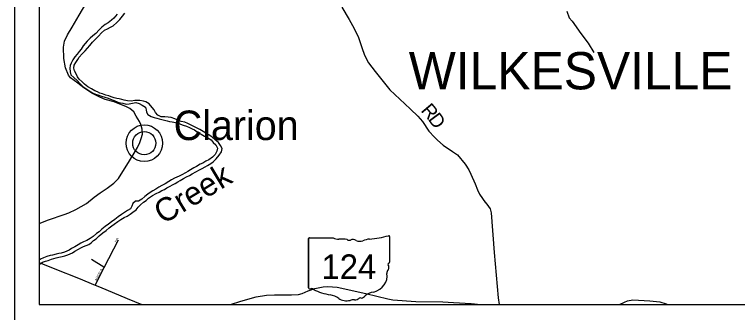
# Model space of a CAD drawing. Extents: x -15 to 405, y -40 to 87.
# Drawn here: x 8.195 to 11.137, y -25.966 to -24.755 of the extents above; entities that cross this region are included whole.
import ezdxf

# ---------------------------------------------------------------- set-up
doc = ezdxf.new("R2010")
doc.units = 0
for name, color, linetype in [('GM_P_State_Location', 7, 'Continuous'), ('GM_X_County_Road_Text', 7, 'Continuous'), ('GM_X_Major_Lake', 7, 'Continuous'), ('GM_X_Major_River', 7, 'Continuous'), ('GM_X_Minor_Lake', 7, 'Continuous'), ('GM_X_State_Location', 7, 'Continuous'), ('GM_X_Township', 7, 'Continuous'), ('GM_X_Township_Road', 7, 'Continuous'), ('GM_X_Township_Road_Text', 7, 'Continuous'), ('GM_X_Township_ROW', 7, 'Continuous'), ('GM_X_Township_Subdivision', 7, 'Continuous'), ('GM_X_Township_Subdivision_Text', 7, 'Continuous'), ('GM_X_Township_Text', 7, 'Continuous')]:
    doc.layers.add(name, color=color, linetype=linetype)

msp = doc.modelspace()

# ---------------------------------------------------------------- linework, layer by layer
at = {"layer": 'GM_P_State_Location'}
for points in [[(8.2949, -25.6036), (8.3334, -25.5885), (8.397, -25.5669), (8.4156, -25.5601), (8.4452, -25.5463), (8.4877, -25.523), (8.5188, -25.497), (8.5439, -25.4786), (8.5723, -25.4606), (8.5989, -25.4399), (8.6179, -25.4214), (8.6633, -25.3493), (8.6823, -25.3179), (8.6949, -25.2952), (8.7048, -25.2752), (8.711, -25.2578), (8.7156, -25.2404), (8.7146, -25.2211), (8.7094, -25.2013), (8.7037, -25.1888), (8.6902, -25.1671), (8.6801, -25.1507), (8.6639, -25.1366), (8.6503, -25.1297), (8.6001, -25.1097), (8.5642, -25.0997), (8.5423, -25.0901), (8.5091, -25.0743), (8.4774, -25.0529), (8.4529, -25.0335), (8.4235, -25.0125), (8.4145, -25.0014), (8.4029, -24.9714), (8.3962, -24.9339), (8.3946, -24.8868), (8.3981, -24.863), (8.4107, -24.8377), (8.429, -24.8059), (8.458, -24.7568), (8.49, -24.7043)], [(10.4424, -24.7414), (10.4518, -24.7684), (10.464, -24.7817), (10.4992, -24.8322), (10.5299, -24.8709), (10.5522, -24.9085)]]:
    msp.add_lwpolyline(points, dxfattribs=at)
at = {"layer": 'GM_X_Major_River'}
for points in [[(8.5234, -25.8539), (8.5598, -25.7821), (8.6186, -25.6697)], [(8.5582, -25.7811), (8.5089, -25.7502)]]:
    msp.add_lwpolyline(points, dxfattribs=at)
at = {"layer": 'GM_X_State_Location'}
for points in [[(8.2949, -25.7627), (8.3598, -25.7885), (8.4551, -25.8263), (8.5234, -25.8539), (8.5414, -25.8611), (8.6528, -25.908), (8.7137, -25.933)], [(9.074, -25.933), (9.1153, -25.9192), (9.1787, -25.9021), (9.221, -25.8948), (9.2525, -25.8938), (9.3216, -25.8937), (9.3501, -25.8918), (9.3661, -25.8879), (9.3894, -25.878), (9.4177, -25.8685), (9.4516, -25.8618), (9.4694, -25.8602), (9.5081, -25.8631), (9.6247, -25.8887), (9.7147, -25.9102), (9.7348, -25.9143), (9.8281, -25.9211), (9.9378, -25.9227), (9.9815, -25.9245), (10.0532, -25.9286), (10.092, -25.933)], [(10.6573, -25.933), (10.6771, -25.9229), (10.6897, -25.9177), (10.711, -25.9146), (10.7797, -25.9176), (10.8214, -25.9228), (10.846, -25.9303), (10.8519, -25.933)]]:
    msp.add_lwpolyline(points, dxfattribs=at)
at = {"layer": 'GM_X_Township'}
for p, q in [((8.1949, -19.033), (8.1949, -26.033)), ((8.2949, -19.133), (8.2949, -25.933)), ((8.2949, -25.933), (15.0949, -25.933))]:
    msp.add_line(p, q, dxfattribs=at)
at = {"layer": 'GM_X_Township_Road'}
for points in [[(8.6128, -24.7533), (8.5994, -24.7695), (8.5898, -24.7782), (8.5765, -24.7879), (8.5643, -24.795), (8.5509, -24.8056), (8.5395, -24.8169), (8.5253, -24.8323), (8.5135, -24.841), (8.5028, -24.8507), (8.4909, -24.8628), (8.4749, -24.8824), (8.4657, -24.8949), (8.458, -24.9047), (8.4503, -24.9156), (8.4411, -24.9265), (8.4323, -24.939), (8.425, -24.9518), (8.4219, -24.9621), (8.4207, -24.9731), (8.4209, -24.9879), (8.4243, -25)], [(8.4362, -24.9728), (8.4382, -24.9603), (8.444, -24.9493), (8.4528, -24.9376), (8.4586, -24.9274), (8.4704, -24.9139), (8.4819, -24.9022), (8.4926, -24.8913), (8.5014, -24.8807), (8.5129, -24.8675), (8.5244, -24.8554), (8.5366, -24.8426), (8.5489, -24.8295), (8.5615, -24.8189), (8.5737, -24.8122), (8.5858, -24.8062), (8.5965, -24.8006), (8.6114, -24.7874), (8.6233, -24.7746), (8.6344, -24.761), (8.6443, -24.7486)], [(8.4969, -25.6886), (8.5072, -25.6827), (8.5171, -25.6732), (8.527, -25.6657), (8.54, -25.6541), (8.5538, -25.6424), (8.5675, -25.6323), (8.5805, -25.6221), (8.5908, -25.6138), (8.6003, -25.6071), (8.6148, -25.5962), (8.6282, -25.5879), (8.6415, -25.5801), (8.6533, -25.5745), (8.6663, -25.5658), (8.6766, -25.5583), (8.6896, -25.5478), (8.6987, -25.538), (8.7075, -25.5274), (8.7205, -25.5173), (8.7301, -25.5101), (8.74, -25.5015), (8.7564, -25.4906), (8.7709, -25.4816), (8.7831, -25.476), (8.7949, -25.4696), (8.8048, -25.4655), (8.8154, -25.4592), (8.828, -25.4524), (8.8375, -25.4464), (8.8486, -25.4408), (8.8596, -25.4348), (8.8695, -25.4288), (8.8833, -25.4214), (8.8951, -25.4146), (8.9073, -25.4086), (8.9183, -25.4015), (8.9324, -25.3933), (8.9476, -25.3854), (8.9583, -25.3802), (8.9709, -25.3738), (8.9804, -25.3682), (8.9934, -25.3599), (9.0029, -25.3528), (9.0159, -25.3411), (9.0278, -25.326), (9.037, -25.3132), (9.0397, -25.2988), (9.0338, -25.2866), (9.0247, -25.2752), (9.0119, -25.2637), (8.9987, -25.2526), (8.9863, -25.2442), (8.9731, -25.2361), (8.9632, -25.2304), (8.9493, -25.2215), (8.9383, -25.2161), (8.9273, -25.2104), (8.9145, -25.2038), (8.9001, -25.1973), (8.8876, -25.1926), (8.8736, -25.1887), (8.8592, -25.1841), (8.8471, -25.1779), (8.8331, -25.1737), (8.8202, -25.1717), (8.8066, -25.1708), (8.7922, -25.17), (8.7782, -25.1642), (8.7684, -25.1523), (8.7628, -25.1424), (8.7557, -25.1325), (8.7429, -25.118), (8.7297, -25.1092), (8.7198, -25.1065), (8.7054, -25.1037), (8.6948, -25.1036), (8.6853, -25.1047), (8.6701, -25.1061), (8.6545, -25.1056), (8.6413, -25.1025), (8.6311, -25.0998), (8.6208, -25.0978), (8.611, -25.0958), (8.6011, -25.0931), (8.5887, -25.0888), (8.5788, -25.0853), (8.5667, -25.0818), (8.5527, -25.0764), (8.5429, -25.0737), (8.5323, -25.0691), (8.5217, -25.0652), (8.5077, -25.0568), (8.4933, -25.0479), (8.4794, -25.038), (8.47, -25.028), (8.4587, -25.017), (8.4508, -25.0074), (8.444, -24.9933), (8.4396, -24.9838), (8.4362, -24.9728)], [(8.4243, -25), (8.436, -25.0111), (8.4499, -25.0233), (8.4608, -25.0352), (8.4725, -25.0466), (8.4853, -25.0558), (8.4982, -25.065), (8.5125, -25.0727), (8.5246, -25.0777), (8.5345, -25.0816), (8.5488, -25.0859), (8.5625, -25.0905), (8.5757, -25.0948), (8.5859, -25.0987), (8.6011, -25.1045), (8.6158, -25.111), (8.6264, -25.1138), (8.6359, -25.1153), (8.6488, -25.1188), (8.662, -25.1178), (8.6746, -25.1145), (8.6883, -25.1127), (8.7019, -25.1166), (8.7148, -25.1224), (8.728, -25.1312), (8.7309, -25.1414), (8.7324, -25.1517), (8.7372, -25.1612), (8.7508, -25.1693), (8.7637, -25.1728), (8.7735, -25.1755), (8.7842, -25.1779), (8.794, -25.1806), (8.805, -25.1841), (8.8156, -25.1864), (8.8254, -25.1888), (8.8368, -25.1908), (8.8504, -25.1939), (8.8603, -25.1966), (8.8701, -25.2001), (8.8807, -25.2036), (8.8947, -25.209), (8.9064, -25.2133), (8.9174, -25.219), (8.9272, -25.2237), (8.9401, -25.2321), (8.9544, -25.2405), (8.9684, -25.2486), (8.982, -25.2552), (8.9948, -25.2644), (9.0039, -25.2743), (9.0137, -25.2846), (9.0204, -25.2972), (9.0188, -25.31), (9.0115, -25.3233), (9.0004, -25.3349), (8.9859, -25.3451), (8.9737, -25.3507), (8.9611, -25.3586), (8.9508, -25.3634), (8.936, -25.3717), (8.9249, -25.378), (8.9116, -25.3863), (8.9009, -25.3923), (8.8903, -25.3986), (8.8754, -25.4065), (8.8655, -25.4114), (8.8552, -25.4151), (8.8457, -25.4196), (8.8343, -25.4267), (8.8228, -25.4331), (8.8076, -25.4428), (8.7939, -25.4495), (8.7817, -25.4567), (8.7695, -25.4645), (8.758, -25.4717), (8.747, -25.4784), (8.7371, -25.4848), (8.7256, -25.4942), (8.713, -25.5051), (8.7001, -25.5133), (8.6872, -25.5133), (8.6765, -25.5227), (8.673, -25.5336), (8.6672, -25.5438), (8.6546, -25.551), (8.642, -25.5596), (8.6302, -25.5667), (8.6172, -25.5765), (8.6039, -25.5878), (8.5902, -25.5975), (8.5779, -25.6065), (8.5642, -25.6159), (8.5508, -25.6272), (8.539, -25.6374), (8.5291, -25.6449), (8.515, -25.6565), (8.5024, -25.6652), (8.4887, -25.673), (8.4757, -25.6786), (8.4643, -25.6842)], [(8.4643, -25.6842), (8.4544, -25.6899), (8.4403, -25.6985), (8.4273, -25.706), (8.4174, -25.712), (8.4075, -25.7168), (8.398, -25.7209), (8.3854, -25.7239), (8.3756, -25.7261), (8.3645, -25.729), (8.3501, -25.7323), (8.3398, -25.7345), (8.3269, -25.7379), (8.3132, -25.7431), (8.3006, -25.7494), (8.2949, -25.7526)], [(8.2949, -25.771), (8.3093, -25.7616), (8.3218, -25.7564), (8.3317, -25.7535), (8.345, -25.7494), (8.3553, -25.7464), (8.3652, -25.7438), (8.3751, -25.7412), (8.3884, -25.7376), (8.3998, -25.735), (8.412, -25.7313), (8.4215, -25.7276), (8.4314, -25.7231), (8.4409, -25.7167), (8.4558, -25.7085), (8.4653, -25.7025), (8.4752, -25.6976), (8.4862, -25.6927), (8.4969, -25.6886)]]:
    msp.add_lwpolyline(points, dxfattribs=at)
at = {"layer": 'GM_X_Township_Subdivision'}
for p, q in [((9.3917, -25.6651), (9.3917, -25.8652)), ((9.3917, -25.8652), (9.3917, -25.6651)), ((9.3917, -25.8652), (9.3917, -25.6651)), ((9.395, -25.6617), (9.4915, -25.6617)), ((9.7213, -25.6567), (9.7213, -25.7614)), ((9.7213, -25.7614), (9.7213, -25.7614))]:
    msp.add_line(p, q, dxfattribs=at)
for centre, major_axis, start_param, end_param in [((9.6039, -25.3888), (0.3495, 0), 4.814394, 5.042369), ((9.7176, -25.6563), (0.00367, 0), 6.141152, 7.989035), ((9.3955, -25.6647), (0.00382, 0), 1.712693, 3.28349), ((9.5145, -25.6384), (0.037, 0), 4.042523, 4.731795), ((9.5267, -25.774), (0.133, 0), 1.404758, 1.657858), ((9.5569, -25.6636), (0.0107, 0), 3.836095, 5.185415), ((9.5726, -25.6868), (0.0222, 0), 0.950623, 2.079405), ((9.6013, -25.655), (0.0267, 0), 4.081561, 5.145723), ((9.6485, -25.7228), (0.0703, 0), 1.699011, 2.107814), ((9.7204, -25.7691), (0.00568, 0), 1.883978, 3.671073), ((9.6843, -25.7823), (0.0341, 0), 5.934695, 6.695948), ((9.7174, -25.7618), (0.00393, 0), 5.05454, 6.418171), ((9.7344, -25.8052), (0.0248, 0), 2.387724, 3.262537), ((9.6235, -25.8185), (0.0874, 0), 5.101752, 6.440018), ((9.3955, -25.8657), (0.00385, 0), 3.00124, 4.508301), ((9.3961, -25.8452), (0.0294, 0), 4.665946, 4.897461), ((9.4021, -25.8768), (0.0106, 0), 0.519207, 1.627899), ((9.5359, -25.697), (0.2524, 0), 4.195997, 4.488961), ((9.6603, -25.9214), (0.0479, 0), 1.647645, 2.488434), ((9.4607, -25.9551), (0.079, 0), 0.823519, 1.323587), ((9.5461, -25.8778), (0.0501, 0), 4.026481, 4.996735), ((9.5751, -25.9469), (0.0412, 0), 1.495662, 1.94098), ((9.5787, -25.8927), (0.0267, 0), 4.691044, 5.507374), ((9.6029, -25.9121), (0.00752, 0), 1.147584, 2.315152), ((9.5997, -25.8846), (0.0282, 0), 4.937069, 5.64225)]:
    msp.add_ellipse(centre, major_axis=major_axis, ratio=0.8, start_param=start_param, end_param=end_param, dxfattribs=at)
at = {"layer": 'GM_X_Township_Subdivision_Text'}
for radius in [0.0744, 0.0472]:
    msp.add_circle((8.7231, -25.2775), radius, dxfattribs=at)
at = {"layer": 'GM_X_Township_Text'}
for points in [[(9.5269, -24.7243), (9.5564, -24.7744), (9.5776, -24.812), (9.5943, -24.8481), (9.6079, -24.8891), (9.6189, -24.9202), (9.6352, -24.951), (9.6624, -24.9866), (9.7223, -25.0611), (9.7837, -25.1173), (9.8057, -25.1386), (9.8367, -25.1678), (9.8557, -25.1895), (9.8814, -25.2282), (9.9038, -25.2532), (9.9167, -25.2658), (9.939, -25.2859), (9.9777, -25.3106), (9.9981, -25.3254), (10.0288, -25.3623), (10.0432, -25.3854), (10.0512, -25.4036), (10.069, -25.4424), (10.0788, -25.467), (10.0871, -25.4853), (10.1121, -25.5193)], [(10.1121, -25.5193), (10.1122, -25.5195), (10.1163, -25.5251), (10.1303, -25.5449), (10.1349, -25.5608), (10.1473, -25.7221), (10.1631, -25.9065), (10.1666, -25.933)]]:
    msp.add_lwpolyline(points, dxfattribs=at)

# ---------------------------------------------------------------- texts
at = {"layer": 'GM_X_County_Road_Text'}
msp.add_text('WILKESVILLE', height=0.151515, rotation=0, dxfattribs=at).set_placement((9.7994, -25.0588))
at = {"layer": 'GM_X_Major_Lake'}
for s, rotation, p in [('DR', 63.4295, (8.611, -25.6821)), ('ANGELA', 62.9859, (8.5293, -25.838))]:
    msp.add_text(s, height=0.00947, rotation=rotation, dxfattribs=at).set_placement(p)
at = {"layer": 'GM_X_Minor_Lake'}
for s, rotation, p in [('R', 310.3168, (9.8459, -25.1457)), ('D', 306.3643, (9.8755, -25.1805))]:
    msp.add_text(s, height=0.0568, rotation=rotation, dxfattribs=at).set_placement(p)
at = {"layer": 'GM_X_Township_Road_Text'}
msp.add_text('Creek', height=0.0947, rotation=31.1882, dxfattribs=at).set_placement((8.7993, -25.6094))
at = {"layer": 'GM_X_Township_ROW'}
msp.add_text('Clarion', height=0.12, rotation=0, dxfattribs=at).set_placement((8.8428, -25.2649))
at = {"layer": 'GM_X_Township_Subdivision'}
msp.add_text('124', height=0.1, dxfattribs=at).set_placement((9.444, -25.8295))

doc.saveas('drawing.dxf')
